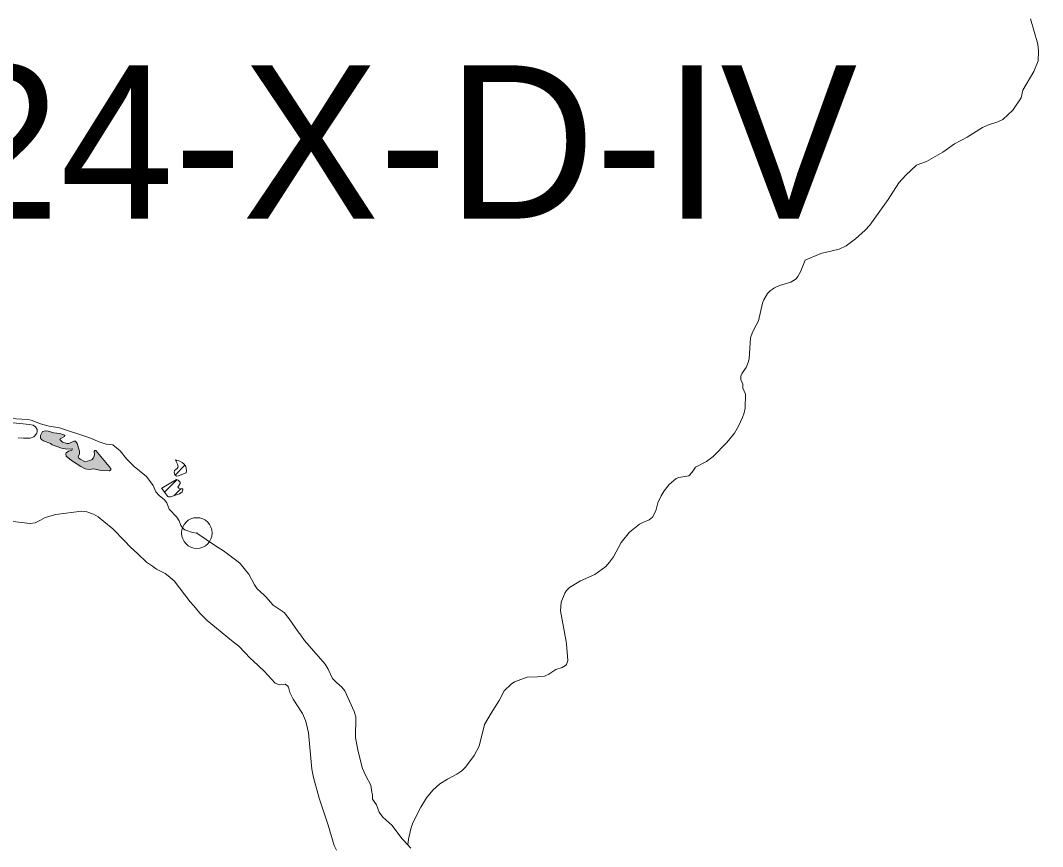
# Model space of a CAD drawing. Extents: x -1643653 to 4543381, y 1624270 to 13878484.
# Drawn here: x 600924 to 604258, y 8901466 to 8904160 of the extents above; entities that cross this region are included whole.
import ezdxf

# ---------------------------------------------------------------- set-up
doc = ezdxf.new("R2010")
doc.units = 0
doc.header["$LTSCALE"] = 200
doc.header["$PDMODE"] = 32
doc.header["$PDSIZE"] = 100
doc.layers.add('1', color=7, linetype='Continuous', lineweight=13)
doc.layers.add('6', color=7, linetype='Continuous', lineweight=13)

msp = doc.modelspace()

# ---------------------------------------------------------------- hatches: boundary and pattern name
at = {"layer": '6'}
msp.add_hatch(color=256, dxfattribs=at).paths.add_polyline_path([(601150.6, 8902725.2), (601134.7, 8902721.4), (601118.6, 8902729.2), (601113.6, 8902734.3), (601112.4, 8902738.6), (601116.7, 8902746.4), (601116.5, 8902755.9), (601109, 8902780.7), (601104, 8902788.7), (601097.9, 8902788.1), (601081.6, 8902781), (601075.5, 8902780.8), (601061.4, 8902785.3), (601052.3, 8902793.2), (601053.3, 8902795.5), (601067.3, 8902803.4), (601068.3, 8902807.1), (601065.2, 8902809.5), (601052.9, 8902813.1), (601033.2, 8902815.2), (601014.5, 8902820.9), (601004.2, 8902822.5), (600996.2, 8902819.5), (600989.2, 8902807.1), (600988.8, 8902798.6), (600992.2, 8902793.7), (600999.2, 8902789.2), (601021.4, 8902780.2), (601027.2, 8902776), (601057.3, 8902765.6), (601075.4, 8902762.7), (601093.4, 8902762.8), (601091.1, 8902758.6), (601080.8, 8902755.6), (601073.4, 8902750.4), (601071.7, 8902746.5), (601072.5, 8902739.9), (601090.4, 8902725.5), (601121.2, 8902705.2), (601135.1, 8902697.8), (601148.8, 8902696.4), (601162.1, 8902697.7), (601187.1, 8902692.6), (601214.5, 8902691.8), (601218.8, 8902695.2), (601218.8, 8902699.3), (601170, 8902757.8), (601166.7, 8902758.1), (601164.5, 8902755.3), (601165.2, 8902743.2), (601162.5, 8902733.7), (601157.4, 8902728.3)])

# ---------------------------------------------------------------- linework, layer by layer
at = {"layer": '1', "lineweight": 25}
msp.add_spline([(814781, 9009175.5), (814787.2, 9009173.4), (814796.9, 9009173.4), (814799.4, 9009172.4), (814805.1, 9009174.5), (814805.6, 9009176.5), (814811.7, 9009179.5), (814811.7, 9009179.5), (814801.5, 9009181), (814790.7, 9009181.5), (814784.1, 9009183.1), (814777.4, 9009185.1), (814778.4, 9009175.5)], degree=3, dxfattribs=at)
at = {"layer": '6'}
for p, q in [((601428.1, 8902677.9), (601460.1, 8902709.9)), ((601431.2, 8902723.4), (601434, 8902726.2)), ((601393.6, 8902622), (601434.3, 8902662.7)), ((601424.2, 8902610.1), (601446.8, 8902632.8))]:
    msp.add_line(p, q, dxfattribs=at)
for points in [[(603848.5, 8903689.3), (603879.4, 8903699.9), (603932.5, 8903731.3), (603970.9, 8903758.4), (604011.4, 8903779.7), (604062.1, 8903811.7), (604081.3, 8903819.7), (604112.1, 8903829.5), (604128.1, 8903837.8), (604160.6, 8903868.1), (604188, 8903908.3), (604193.8, 8903933.4), (604229.6, 8903993.3), (604243.1, 8904028.2), (604244.7, 8904060.5), (604241.9, 8904082.8), (604217.8, 8904165.8)], [(603848.5, 8903689.3), (603879.4, 8903699.9), (603932.5, 8903731.3), (603970.9, 8903758.4), (604011.4, 8903779.7), (604062.1, 8903811.7), (604081.3, 8903819.7), (604112.1, 8903829.5), (604128.1, 8903837.8), (604160.6, 8903868.1), (604188, 8903908.3), (604193.8, 8903933.4), (604229.6, 8903993.3), (604243.1, 8904028.2), (604244.7, 8904060.5), (604241.9, 8904082.8), (604217.8, 8904165.8)], [(603483.1, 8903378.3), (603483.5, 8903378.8), (603534.8, 8903400.2), (603594.5, 8903414.3), (603616.7, 8903425.6), (603647.8, 8903448.6), (603679.1, 8903476.5), (603694.2, 8903492.2), (603694.2, 8903492.2), (603754.4, 8903576.4), (603788.6, 8903630.3), (603811.4, 8903656.2), (603846.9, 8903688.8), (603848.5, 8903689.3)], [(603483.1, 8903378.3), (603483.5, 8903378.8), (603534.8, 8903400.2), (603594.5, 8903414.3), (603616.7, 8903425.6), (603647.8, 8903448.6), (603679.1, 8903476.5), (603694.2, 8903492.2), (603694.2, 8903492.2), (603754.4, 8903576.4), (603788.6, 8903630.3), (603811.4, 8903656.2), (603846.9, 8903688.8), (603848.5, 8903689.3)], [(603324, 8903166.9), (603330.9, 8903180.3), (603344.7, 8903238.3), (603348.7, 8903249.1), (603360.5, 8903269.5), (603370.1, 8903279.6), (603382.8, 8903288.5), (603399.7, 8903296.2), (603436.4, 8903306.9), (603453.6, 8903318), (603459.7, 8903325.4), (603468.1, 8903340.2), (603483.1, 8903378.3)], [(603324, 8903166.9), (603330.9, 8903180.3), (603344.7, 8903238.3), (603348.7, 8903249.1), (603360.5, 8903269.5), (603370.1, 8903279.6), (603382.8, 8903288.5), (603399.7, 8903296.2), (603436.4, 8903306.9), (603453.6, 8903318), (603459.7, 8903325.4), (603468.1, 8903340.2), (603483.1, 8903378.3)], [(603279.8, 8902962.1), (603280.5, 8902974.6), (603273.5, 8902989.6), (603273.4, 8903000.5), (603278, 8903010.1), (603291.1, 8903028.1), (603297.7, 8903044.9), (603300.5, 8903057.1), (603304.6, 8903125.2), (603311.8, 8903143.4), (603311.8, 8903143.4), (603324, 8903166.9)], [(603279.8, 8902962.1), (603280.5, 8902974.6), (603273.5, 8902989.6), (603273.4, 8903000.5), (603278, 8903010.1), (603291.1, 8903028.1), (603297.7, 8903044.9), (603300.5, 8903057.1), (603304.6, 8903125.2), (603311.8, 8903143.4), (603311.8, 8903143.4), (603324, 8903166.9)], [(603125.3, 8902703.2), (603125.5, 8902703.4), (603161.9, 8902721.7), (603183.4, 8902737.9), (603227.5, 8902784.5), (603253, 8902814.8), (603266.1, 8902837.2), (603279.3, 8902865.2), (603284.7, 8902880.8), (603287.6, 8902895.8), (603289.1, 8902941.6), (603279.8, 8902961.4), (603279.8, 8902962.1)], [(603125.3, 8902703.2), (603125.5, 8902703.4), (603161.9, 8902721.7), (603183.4, 8902737.9), (603227.5, 8902784.5), (603253, 8902814.8), (603266.1, 8902837.2), (603279.3, 8902865.2), (603284.7, 8902880.8), (603287.6, 8902895.8), (603289.1, 8902941.6), (603279.8, 8902961.4), (603279.8, 8902962.1)], [(600874.1, 8902863), (600947.2, 8902859.5), (600959.4, 8902856.7), (600989.1, 8902845), (601017.9, 8902837.6), (601051.3, 8902831.4), (601146.6, 8902799.9), (601180.6, 8902785.6), (601203.9, 8902778.1), (601225, 8902776.3)], [(600916.9, 8902799.4), (600934.1, 8902797.9), (600955.7, 8902798.4), (600967.7, 8902802.3), (600975.8, 8902811.7), (600978.7, 8902818.6), (600978, 8902826.1), (600973.1, 8902834.8), (600965, 8902840.1), (600953, 8902842.7), (600879.2, 8902850.3)], [(601225, 8902776.3), (601248.8, 8902756.9), (601269.9, 8902730.5), (601294.3, 8902705.6), (601335.3, 8902673.1), (601356.4, 8902643.6)], [(602703.6, 8902135.4), (602685.7, 8902235), (602687.1, 8902263.6), (602699.1, 8902292.9), (602704.9, 8902301.3), (602715, 8902311.4), (602750.2, 8902332.5), (602796.9, 8902353.2), (602833.1, 8902379.3), (602845.3, 8902393.6), (602857.7, 8902411.3), (602883.4, 8902457.7), (602910.2, 8902491.3), (602943.5, 8902518.1), (602953.5, 8902523.6), (602974.9, 8902531.3), (602985.9, 8902541), (602995.8, 8902560.9), (603003.1, 8902586.9), (603013.4, 8902609.7), (603023.1, 8902626.2), (603040.1, 8902647.5), (603062.7, 8902666.2), (603071.5, 8902669.3), (603104.3, 8902675.8), (603114.6, 8902687.5), (603125.3, 8902703.2)], [(602703.6, 8902135.4), (602685.7, 8902235), (602687.1, 8902263.6), (602699.1, 8902292.9), (602704.9, 8902301.3), (602715, 8902311.4), (602750.2, 8902332.5), (602796.9, 8902353.2), (602833.1, 8902379.3), (602845.3, 8902393.6), (602857.7, 8902411.3), (602883.4, 8902457.7), (602910.2, 8902491.3), (602943.5, 8902518.1), (602953.5, 8902523.6), (602974.9, 8902531.3), (602985.9, 8902541), (602995.8, 8902560.9), (603003.1, 8902586.9), (603013.4, 8902609.7), (603023.1, 8902626.2), (603040.1, 8902647.5), (603062.7, 8902666.2), (603071.5, 8902669.3), (603104.3, 8902675.8), (603114.6, 8902687.5), (603125.3, 8902703.2)], [(601452.3, 8902626.2), (601453.3, 8902629.7), (601453, 8902633), (601446.3, 8902632.8), (601440.2, 8902635.5), (601437.4, 8902638.8), (601444.9, 8902650.6), (601444.6, 8902654.9), (601438.4, 8902660.8), (601432.8, 8902663.4), (601384.8, 8902635.4), (601384, 8902634.5)], [(601356.4, 8902643.6), (601365.1, 8902622.6), (601376.4, 8902611.1), (601393.5, 8902597.3), (601401.5, 8902587.7), (601408.8, 8902566.5), (601434.3, 8902540.1)], [(601384, 8902634.5), (601404.6, 8902607.9), (601406.6, 8902607), (601410.1, 8902606.7)], [(601410.1, 8902606.7), (601413.4, 8902606.4), (601442.6, 8902616.4), (601451.5, 8902623.2), (601452.3, 8902626.2)], [(601196.4, 8902525.8), (601177.5, 8902541.3), (601162.5, 8902550.2), (601140, 8902558.1), (601123.5, 8902560.4), (601039, 8902549.5), (601004, 8902539.9), (600989, 8902530.2), (600972.2, 8902521.8), (600955.9, 8902519.4), (600908.7, 8902524.8), (600826.6, 8902527.4), (600751.2, 8902537.5), (600711.9, 8902550.3)], [(601434.3, 8902540.1), (601441.5, 8902528.2), (601446.9, 8902513.5), (601455.3, 8902502.8), (601460.5, 8902499.4), (601484.8, 8902490.4), (601499.3, 8902488.8)], [(601263.6, 8902463), (601225.3, 8902502), (601196.4, 8902525.8)], [(601305.8, 8902421.8), (601283.2, 8902442.9), (601263.6, 8902463)], [(601499.3, 8902488.8), (601559.7, 8902447.2), (601577.7, 8902436)], [(601577.7, 8902436), (601586.4, 8902430.6), (601633.5, 8902394.9)], [(601354.6, 8902380.3), (601335.3, 8902394.2), (601305.8, 8902421.8)], [(601405.5, 8902349.1), (601396.2, 8902356.7), (601367.8, 8902370.9), (601354.6, 8902380.3)], [(601633.5, 8902394.9), (601640.2, 8902389.8), (601662.6, 8902362.7)], [(601489, 8902251.6), (601477.9, 8902264.8), (601425, 8902333.3), (601405.5, 8902349.1)], [(601662.6, 8902362.7), (601669.1, 8902354.8), (601686.8, 8902320.3), (601695.9, 8902307.1), (601718.4, 8902286)], [(601718.4, 8902286), (601723.9, 8902280.8), (601748.1, 8902253.7), (601783.7, 8902229.7), (601800.9, 8902208.8), (601829.6, 8902166.8), (601838.7, 8902155.4)], [(601612.8, 8902138.5), (601533.2, 8902203.8), (601509.2, 8902227.6), (601489, 8902251.6)], [(601683.1, 8902071.6), (601673.9, 8902080.1), (601636.1, 8902119.4), (601612.8, 8902138.5)], [(601838.7, 8902155.4), (601850.7, 8902138.6), (601917.4, 8902061), (601927.7, 8902045.3), (601942.1, 8902013.9), (601954.3, 8902000.9), (601971.8, 8901986.4), (601981.9, 8901973.9), (602012.8, 8901907.1), (602018.3, 8901889.8), (602016.7, 8901820.4), (602025, 8901776.1), (602039.9, 8901720.6), (602050.1, 8901696.6), (602067.1, 8901666.2), (602069.7, 8901644.2), (602070.8, 8901639.8)], [(602187.4, 8901471.7), (602189.9, 8901490.4), (602196.8, 8901523.9), (602203.3, 8901543.2), (602229.3, 8901595.1), (602248.3, 8901625.4), (602269.3, 8901650), (602292.3, 8901670.8), (602316.4, 8901686.5), (602346.7, 8901702), (602364, 8901712.7), (602375.5, 8901724.7), (602403.4, 8901763.5), (602419.7, 8901793.9), (602438, 8901864), (602458.8, 8901901.1), (602485.7, 8901943), (602501.1, 8901973.6), (602524, 8901995.8), (602535.5, 8902003.7), (602576.8, 8902019), (602610.6, 8902019.3), (602633.5, 8902022.2), (602647.1, 8902028.6), (602670.3, 8902043.6), (602690.3, 8902050.4), (602701.4, 8902056.2), (602704.6, 8902059.5), (602709, 8902072.5), (602705.2, 8902126.5), (602703.6, 8902135.4)], [(602207.7, 8901552), (602229.3, 8901595.1), (602248.3, 8901625.4), (602269.3, 8901650), (602292.3, 8901670.8), (602316.4, 8901686.5), (602346.7, 8901702), (602364, 8901712.7), (602375.5, 8901724.7), (602403.4, 8901763.5), (602419.7, 8901793.9), (602438, 8901864), (602458.8, 8901901.1), (602485.7, 8901943), (602501.1, 8901973.6), (602524, 8901995.8), (602535.5, 8902003.7), (602576.8, 8902019), (602610.6, 8902019.3), (602633.5, 8902022.2), (602647.1, 8902028.6), (602670.3, 8902043.6), (602690.3, 8902050.4), (602701.4, 8902056.2), (602704.6, 8902059.5), (602709, 8902072.5), (602705.2, 8902126.5), (602703.6, 8902135.4)], [(601856.7, 8901865.8), (601853.8, 8901877.8), (601843.4, 8901899.9), (601813.1, 8901946.7), (601802.3, 8901968.8), (601798.2, 8901985.7), (601795.2, 8901990.5), (601787.8, 8901996), (601768.8, 8901993.7), (601754.9, 8901999.1), (601718.9, 8902038.4), (601683.1, 8902071.6)], [(601879.6, 8901691.2), (601874.5, 8901718.3), (601863.6, 8901836.8), (601856.7, 8901865.8)], [(601918.2, 8901565.6), (601898.4, 8901623.6), (601879.6, 8901691.2)], [(602070.8, 8901639.8), (602072.5, 8901633.8), (602072, 8901620.7), (602085.6, 8901602.1), (602093.9, 8901578.1), (602106, 8901562.3), (602134.9, 8901535.6), (602168.7, 8901491), (602172.2, 8901488.4), (602197.2, 8901460.9)], [(601954.3, 8901454.4), (601947.3, 8901470.2), (601928.1, 8901536.3), (601918.2, 8901565.6)]]:
    msp.add_lwpolyline(points, dxfattribs=at)
for points in [[(601150.6, 8902725.2), (601134.7, 8902721.4), (601118.6, 8902729.2), (601113.6, 8902734.3), (601112.4, 8902738.6), (601116.7, 8902746.4), (601116.5, 8902755.9), (601109, 8902780.7), (601104, 8902788.7), (601097.9, 8902788.1), (601081.6, 8902781), (601075.5, 8902780.8), (601061.4, 8902785.3), (601052.3, 8902793.2), (601053.3, 8902795.5), (601067.3, 8902803.4), (601068.3, 8902807.1), (601065.2, 8902809.5), (601052.9, 8902813.1), (601033.2, 8902815.2), (601014.5, 8902820.9), (601004.2, 8902822.5), (600996.2, 8902819.5), (600989.2, 8902807.1), (600988.8, 8902798.6), (600992.2, 8902793.7), (600999.2, 8902789.2), (601021.4, 8902780.2), (601027.2, 8902776), (601057.3, 8902765.6), (601075.4, 8902762.7), (601093.4, 8902762.8), (601091.1, 8902758.6), (601080.8, 8902755.6), (601073.4, 8902750.4), (601071.7, 8902746.5), (601072.5, 8902739.9), (601090.4, 8902725.5), (601121.2, 8902705.2), (601135.1, 8902697.8), (601148.8, 8902696.4), (601162.1, 8902697.7), (601187.1, 8902692.6), (601214.5, 8902691.8), (601218.8, 8902695.2), (601218.8, 8902699.3), (601170, 8902757.8), (601166.7, 8902758.1), (601164.5, 8902755.3), (601165.2, 8902743.2), (601162.5, 8902733.7), (601157.4, 8902728.3)], [(601429.6, 8902727.7), (601444, 8902722.8), (601451.8, 8902718.9), (601458.2, 8902712.8), (601463, 8902705.6), (601465.7, 8902692.5), (601464.9, 8902685), (601439, 8902675.2), (601433.3, 8902674.3), (601427.7, 8902678.2), (601425, 8902686.2), (601426.5, 8902693.1), (601434.8, 8902698.8), (601438.1, 8902705), (601435.7, 8902713.3), (601429.9, 8902726.2)]]:
    msp.add_lwpolyline(points, close=True, dxfattribs=at)
msp.add_point((601499.3, 8902488.8), dxfattribs=at)

# ---------------------------------------------------------------- texts
msp.add_text('SC-24-X-D-IV', height=500, dxfattribs=at).set_placement((599529.4, 8903514.1))

doc.saveas('drawing.dxf')
